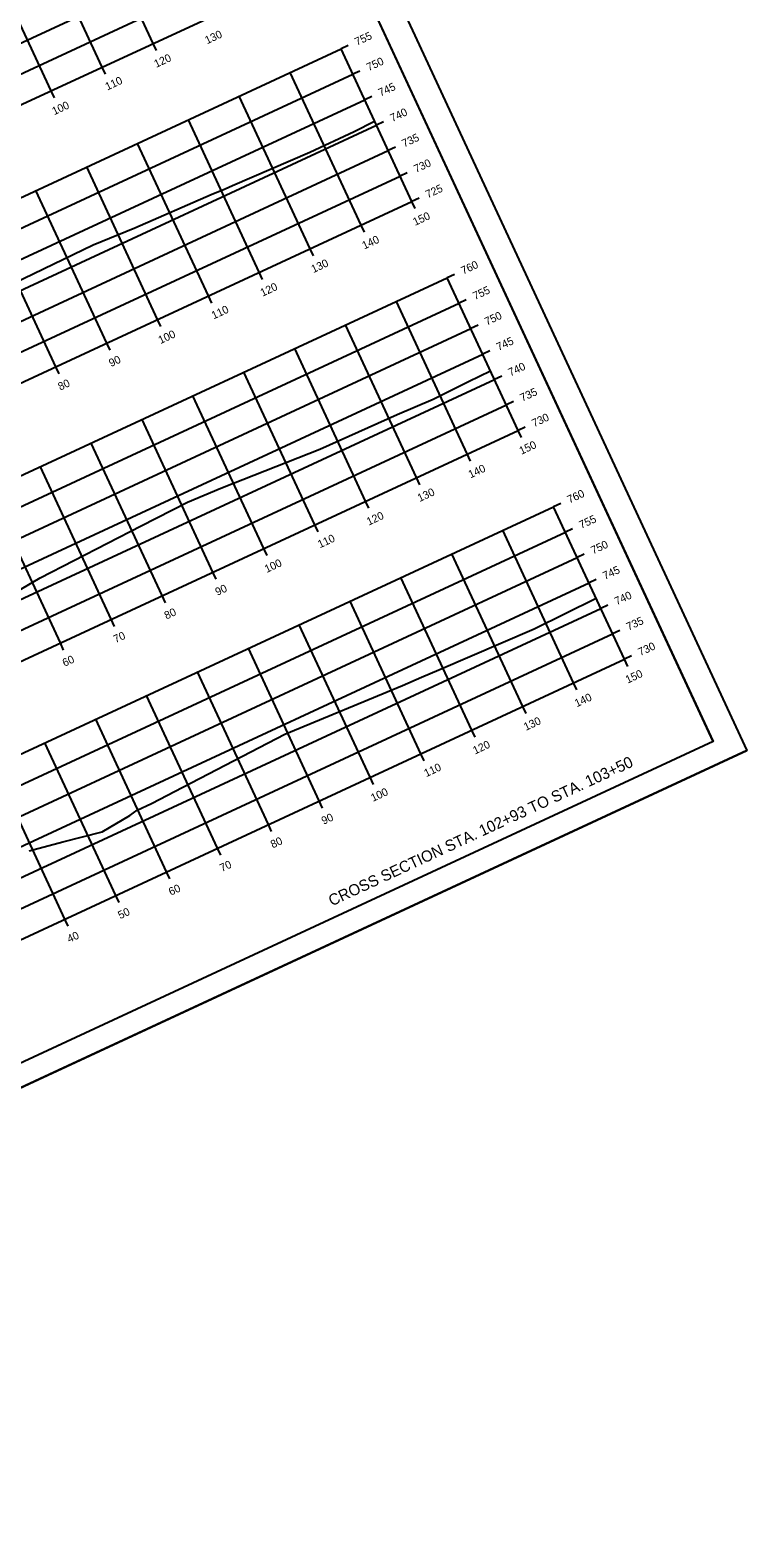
# Model space of a CAD drawing. Extents: x 1354696 to 1366163, y 660729 to 670380.
# Drawn here: x 1356954.3 to 1357082.1, y 664651.1 to 664920 of the extents above; entities that cross this region are included whole.
import ezdxf

# ---------------------------------------------------------------- set-up
doc = ezdxf.new("R2010")
doc.units = 0
for name, color, linetype in [('R_Axis', 7, 'Continuous'), ('R_Axis Annot', 7, 'Continuous'), ('R_Border', 7, 'Continuous'), ('R_Draft', 7, 'Continuous'), ('R_Exist Surface', 7, 'Continuous'), ('R_Grid', 7, 'Continuous'), ('R_No Plot', 7, 'Continuous')]:
    doc.layers.add(name, color=color, linetype=linetype)

msp = doc.modelspace()

# ---------------------------------------------------------------- linework, layer by layer
at = {"layer": 'R_Axis'}
for p, q in [((1356731.33, 664803.93), (1357003.44, 664930.26)), ((1356976.82, 664916.36), (1356976.23, 664917.63)), ((1357011.02, 664917.24), (1357009.75, 664916.65)), ((1357022.39, 664889.44), (1357009.75, 664916.65)), ((1356967.75, 664912.15), (1356967.16, 664913.42)), ((1357013.13, 664912.71), (1357011.86, 664912.12)), ((1356958.68, 664907.93), (1356958.09, 664909.2)), ((1357015.23, 664908.17), (1357013.97, 664907.58)), ((1357017.34, 664903.64), (1357016.07, 664903.05)), ((1357019.45, 664899.1), (1357018.18, 664898.51)), ((1357021.55, 664894.57), (1357020.28, 664893.98)), ((1356750.28, 664763.11), (1357022.39, 664889.44)), ((1357023.66, 664890.03), (1357022.39, 664889.44)), ((1357022.98, 664888.17), (1357022.39, 664889.44)), ((1357013.91, 664883.96), (1357013.32, 664885.23)), ((1357004.84, 664879.75), (1357004.25, 664881.02)), ((1356995.77, 664875.54), (1356995.18, 664876.81)), ((1357029.97, 664876.43), (1357028.7, 664875.84)), ((1357041.34, 664848.63), (1357028.7, 664875.84)), ((1356986.7, 664871.33), (1356986.11, 664872.6)), ((1357032.08, 664871.89), (1357030.81, 664871.3)), ((1356977.63, 664867.12), (1356977.04, 664868.39)), ((1357034.18, 664867.36), (1357032.91, 664866.77)), ((1356968.56, 664862.91), (1356967.97, 664864.18)), ((1357036.29, 664862.82), (1357035.02, 664862.23)), ((1356959.49, 664858.7), (1356958.9, 664859.97)), ((1357038.4, 664858.29), (1357037.13, 664857.7)), ((1357040.5, 664853.75), (1357039.23, 664853.16)), ((1356769.23, 664722.3), (1357041.34, 664848.63)), ((1357042.61, 664849.22), (1357041.34, 664848.63)), ((1357041.93, 664847.36), (1357041.34, 664848.63)), ((1357032.86, 664843.15), (1357032.27, 664844.42)), ((1357023.79, 664838.94), (1357023.2, 664840.21)), ((1357014.72, 664834.73), (1357014.13, 664836)), ((1357048.92, 664835.61), (1357047.65, 664835.02)), ((1357060.29, 664807.81), (1357047.65, 664835.02)), ((1357005.65, 664830.51), (1357005.06, 664831.78)), ((1357051.03, 664831.08), (1357049.76, 664830.49)), ((1356996.58, 664826.3), (1356995.99, 664827.57)), ((1357053.13, 664826.54), (1357051.86, 664825.95)), ((1356987.51, 664822.09), (1356986.92, 664823.36)), ((1357055.24, 664822.01), (1357053.97, 664821.42)), ((1356978.44, 664817.88), (1356977.85, 664819.15)), ((1357057.35, 664817.47), (1357056.08, 664816.88)), ((1356969.37, 664813.67), (1356968.78, 664814.94)), ((1356960.29, 664809.46), (1356959.71, 664810.73)), ((1357059.45, 664812.94), (1357058.18, 664812.35)), ((1356788.18, 664681.48), (1357060.29, 664807.81)), ((1357061.56, 664808.4), (1357060.29, 664807.81)), ((1357060.88, 664806.54), (1357060.29, 664807.81)), ((1357051.81, 664802.33), (1357051.22, 664803.6)), ((1357042.74, 664798.12), (1357042.15, 664799.39)), ((1357033.67, 664793.91), (1357033.08, 664795.18)), ((1357024.6, 664789.7), (1357024.01, 664790.97)), ((1357015.53, 664785.49), (1357014.94, 664786.76)), ((1357006.45, 664781.28), (1357005.87, 664782.55)), ((1356997.38, 664777.07), (1356996.8, 664778.34)), ((1356988.31, 664772.85), (1356987.73, 664774.12)), ((1356979.24, 664768.64), (1356978.65, 664769.91)), ((1356970.17, 664764.43), (1356969.58, 664765.7)), ((1356961.1, 664760.22), (1356960.51, 664761.49))]:
    msp.add_line(p, q, dxfattribs=at)
at = {"layer": 'R_Border'}
for q in [(1356989.61, 664979.47), (1356789.35, 664659.97)]:
    msp.add_line((1357076.13, 664793.12), q, dxfattribs=at)
at = {"layer": 'R_Exist Surface'}
for points in [[(1356940.9, 664869.85), (1356956.67, 664877.45), (1356965.58, 664881.72), (1356972.96, 664884.72), (1356986.59, 664890.67), (1356989.07, 664891.72), (1356990.41, 664892.29), (1357004.18, 664898.23), (1357012.07, 664901.92), (1357015.74, 664903.75)], [(1356950.76, 664819.19), (1356956.08, 664822.32), (1356974.14, 664831.58), (1356982.36, 664835.85), (1356988.3, 664838.31), (1357005.97, 664845.3), (1357019.77, 664851.44), (1357026.19, 664854.21), (1357032.46, 664857.34), (1357036.4, 664859.27)], [(1356954.16, 664773.66), (1356960.12, 664775.24), (1356967.17, 664777.06), (1356972.12, 664779.96), (1356973.38, 664780.88), (1356975.97, 664782.09), (1356981.56, 664785), (1356999.75, 664794.43), (1357020.69, 664803.12), (1357024.11, 664804.6), (1357027.21, 664805.9), (1357044.19, 664813.24), (1357055.22, 664818.73)]]:
    msp.add_lwpolyline(points, dxfattribs=at)
at = {"layer": 'R_Grid'}
for p, q in [((1356976.23, 664917.63), (1356963.59, 664944.84)), ((1356727.12, 664813), (1356999.23, 664939.33)), ((1356967.16, 664913.42), (1356954.52, 664940.63)), ((1356729.23, 664808.46), (1357001.33, 664934.79)), ((1356958.09, 664909.2), (1356945.45, 664936.41)), ((1356731.33, 664803.93), (1357003.44, 664930.26)), ((1356737.65, 664790.32), (1357009.75, 664916.65)), ((1357022.39, 664889.44), (1357009.75, 664916.65)), ((1357013.32, 664885.23), (1357000.68, 664912.44)), ((1356739.76, 664785.79), (1357011.86, 664912.12)), ((1356741.86, 664781.25), (1357013.97, 664907.58)), ((1357004.25, 664881.02), (1356991.61, 664908.23)), ((1356743.97, 664776.72), (1357016.07, 664903.05)), ((1356995.18, 664876.81), (1356982.54, 664904.02)), ((1356986.11, 664872.6), (1356973.47, 664899.81)), ((1356746.07, 664772.18), (1357018.18, 664898.51)), ((1356748.18, 664767.65), (1357020.28, 664893.98)), ((1356977.04, 664868.39), (1356964.4, 664895.6)), ((1356967.97, 664864.18), (1356955.33, 664891.39)), ((1356750.28, 664763.11), (1357022.39, 664889.44)), ((1356958.9, 664859.97), (1356946.26, 664887.18)), ((1356756.6, 664749.51), (1357028.7, 664875.84)), ((1357041.34, 664848.63), (1357028.7, 664875.84)), ((1356758.71, 664744.97), (1357030.81, 664871.3)), ((1357032.27, 664844.42), (1357019.63, 664871.63)), ((1356760.81, 664740.44), (1357032.91, 664866.77)), ((1357023.2, 664840.21), (1357010.56, 664867.42)), ((1356762.92, 664735.9), (1357035.02, 664862.23)), ((1357014.13, 664836), (1357001.49, 664863.21)), ((1357005.06, 664831.78), (1356992.42, 664858.99)), ((1356765.02, 664731.37), (1357037.13, 664857.7)), ((1356995.99, 664827.57), (1356983.35, 664854.78)), ((1356767.13, 664726.83), (1357039.23, 664853.16)), ((1356769.23, 664722.3), (1357041.34, 664848.63)), ((1356986.92, 664823.36), (1356974.28, 664850.57)), ((1356977.85, 664819.15), (1356965.21, 664846.36)), ((1356968.78, 664814.94), (1356956.14, 664842.15)), ((1356959.71, 664810.73), (1356947.07, 664837.94)), ((1356775.55, 664708.69), (1357047.65, 664835.02)), ((1357060.29, 664807.81), (1357047.65, 664835.02)), ((1356777.65, 664704.16), (1357049.76, 664830.49)), ((1357051.22, 664803.6), (1357038.58, 664830.81)), ((1357042.15, 664799.39), (1357029.51, 664826.6)), ((1356779.76, 664699.62), (1357051.86, 664825.95)), ((1356781.87, 664695.09), (1357053.97, 664821.42)), ((1357033.08, 664795.18), (1357020.44, 664822.39)), ((1356783.97, 664690.55), (1357056.08, 664816.88)), ((1357024.01, 664790.97), (1357011.37, 664818.18)), ((1357014.94, 664786.76), (1357002.3, 664813.97)), ((1356786.08, 664686.02), (1357058.18, 664812.35)), ((1356788.18, 664681.48), (1357060.29, 664807.81)), ((1357005.87, 664782.55), (1356993.23, 664809.76)), ((1356996.8, 664778.34), (1356984.16, 664805.55)), ((1356987.73, 664774.12), (1356975.09, 664801.34)), ((1356978.65, 664769.91), (1356966.02, 664797.12)), ((1356969.58, 664765.7), (1356956.95, 664792.91)), ((1356960.51, 664761.49), (1356947.88, 664788.7))]:
    msp.add_line(p, q, dxfattribs=at)
at = {"layer": 'R_No Plot'}
msp.add_line((1356779.78, 664651.14), (1357082.11, 664791.51), dxfattribs=at)
for points in [[(1356689.93, 664844.64), (1356992.28, 664985.01), (1357082.12, 664791.51), (1356779.77, 664651.14)], [(1356915, 664944.83), (1356932.79, 664953.09), (1356936.95, 664944.13), (1356951.57, 664950.92), (1356972.61, 664960.69), (1356984.58, 664935.2), (1357005.63, 664944.97), (1357076.13, 664793.12), (1356789.35, 664659.97), (1356702.83, 664846.33)]]:
    msp.add_lwpolyline(points, close=True, dxfattribs=at)

# ---------------------------------------------------------------- texts
at = {"layer": 'R_Axis Annot'}
for s, p in [('130', (1356985.87, 664917.47)), ('755', (1357012.59, 664917.2)), ('120', (1356976.8, 664913.26)), ('750', (1357014.69, 664912.66)), ('110', (1356968.09, 664909.22)), ('745', (1357016.8, 664908.13)), ('100', (1356958.61, 664904.82)), ('740', (1357018.9, 664903.59)), ('735', (1357021.01, 664899.06)), ('730', (1357023.12, 664894.52)), ('725', (1357025.22, 664889.99)), ('150', (1357022.96, 664885.08)), ('140', (1357013.89, 664880.87)), ('130', (1357004.82, 664876.66)), ('760', (1357031.54, 664876.38)), ('120', (1356995.75, 664872.45)), ('755', (1357033.64, 664871.85)), ('110', (1356987.04, 664868.4)), ('750', (1357035.75, 664867.31)), ('100', (1356977.56, 664864)), ('745', (1357037.85, 664862.78)), ('90', (1356968.75, 664859.91)), ('740', (1357039.96, 664858.24)), ('80', (1356959.68, 664855.7)), ('735', (1357042.07, 664853.71)), ('730', (1357044.17, 664849.17)), ('150', (1357041.91, 664844.26)), ('140', (1357032.84, 664840.05)), ('130', (1357023.77, 664835.84)), ('760', (1357050.49, 664835.57)), ('120', (1357014.7, 664831.63)), ('755', (1357052.59, 664831.03)), ('110', (1357005.99, 664827.59)), ('750', (1357054.7, 664826.5)), ('100', (1356996.51, 664823.19)), ('745', (1357056.8, 664821.96)), ('90', (1356987.7, 664819.1)), ('740', (1357058.91, 664817.43)), ('80', (1356978.63, 664814.88)), ('735', (1357061.02, 664812.89)), ('70', (1356969.56, 664810.67)), ('730', (1357063.12, 664808.36)), ('60', (1356960.46, 664806.45)), ('150', (1357060.86, 664803.45)), ('140', (1357051.79, 664799.24)), ('130', (1357042.72, 664795.03)), ('120', (1357033.65, 664790.82)), ('110', (1357024.94, 664786.77)), ('100', (1357015.46, 664782.37)), ('90', (1357006.65, 664778.28)), ('80', (1356997.58, 664774.07)), ('70', (1356988.51, 664769.86)), ('60', (1356979.41, 664765.63)), ('50', (1356970.37, 664761.44)), ('40', (1356961.3, 664757.22))]:
    msp.add_text(s, height=1.4, rotation=24.9042, dxfattribs=at).set_placement(p)
at = {"layer": 'R_Draft'}
msp.add_text('CROSS SECTION STA. 102+93 TO STA. 103+50', height=2, rotation=24.9042, dxfattribs=at).set_placement((1357008.1, 664763.74))

doc.saveas('drawing.dxf')
